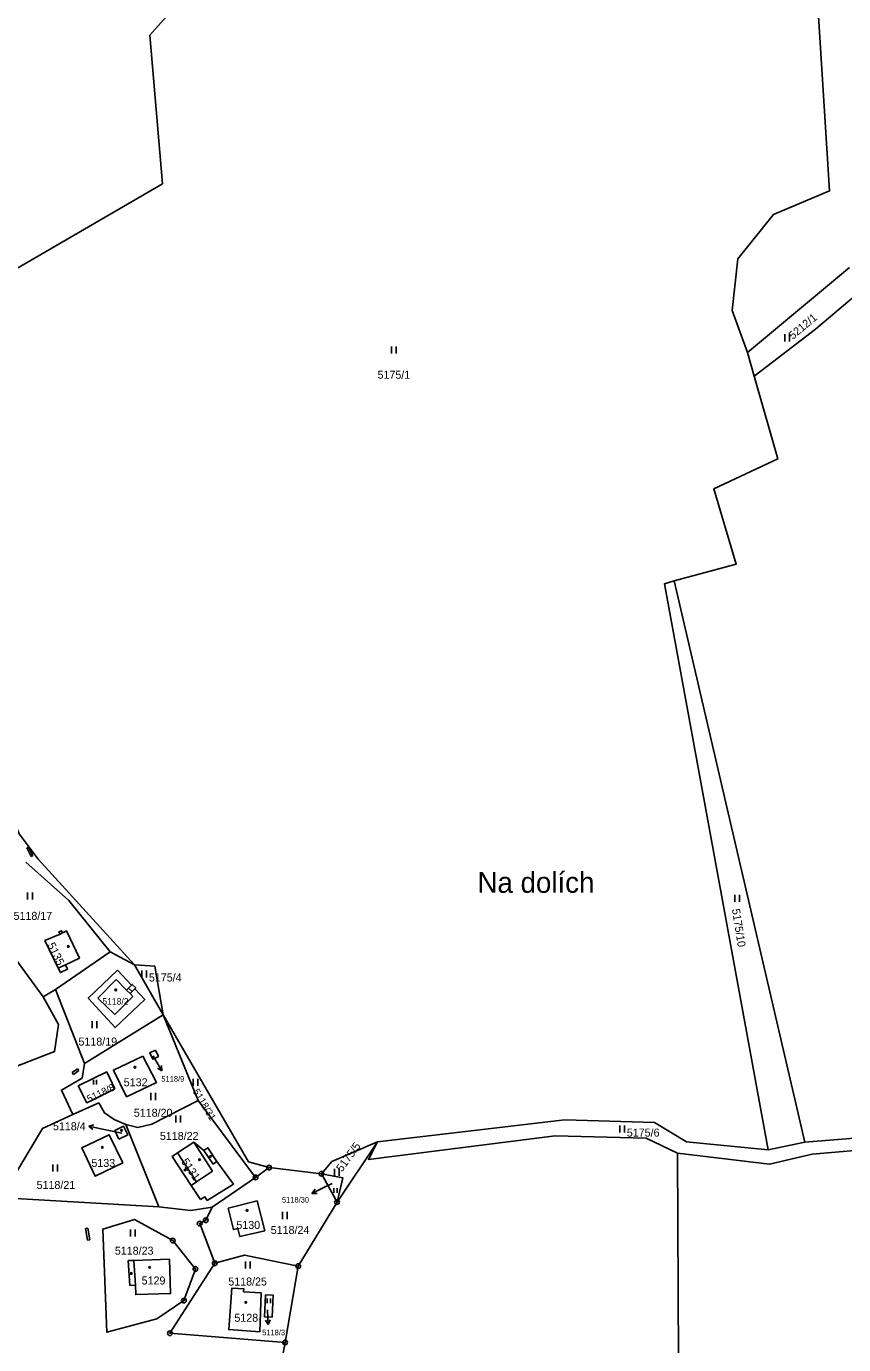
# Model space of a CAD drawing. Extents: x -733394 to -722299, y -1082822 to -1075049.
# Drawn here: x -724589.1 to -724415.4, y -1078918.2 to -1078638.2 of the extents above; entities that cross this region are included whole.
import ezdxf

# ---------------------------------------------------------------- set-up
doc = ezdxf.new("R2010")
doc.units = 0
for name, color, linetype in [('Hranice parcel', 7, 'Continuous'), ('Parcelní čísla', 7, 'Continuous'), ('Pop  PČ popisy', 7, 'Continuous'), ('Vnitřní kresba', 7, 'Continuous'), ('Značky bodu BP', 7, 'Continuous'), ('Značky budov', 7, 'Continuous'), ('Značky kultur', 7, 'Continuous')]:
    doc.layers.add(name, color=color, linetype=linetype)

msp = doc.modelspace()

# ---------------------------------------------------------------- linework, layer by layer
at = {"layer": 'Hranice parcel'}
for p, q in [((-724414.17, -1078689.44), (-724435.79, -1078707.53)), ((-724434.37, -1078712.53), (-724435.79, -1078707.53)), ((-724430.53, -1078709.55), (-724434.37, -1078712.53)), ((-724423.67, -1078875.26), (-724451.38, -1078756.01)), ((-724593.14, -1078833.88), (-724585.52, -1078844.39)), ((-724582.86, -1078842.8), (-724571.3, -1078834.79)), ((-724566.07, -1078837.58), (-724571.3, -1078834.79)), ((-724560.01, -1078848.16), (-724566.07, -1078837.58)), ((-724585.52, -1078844.39), (-724582.86, -1078842.8)), ((-724582.86, -1078842.8), (-724576.74, -1078858.51)), ((-724576.74, -1078858.51), (-724560.01, -1078848.16)), ((-724552.57, -1078866.41), (-724560.01, -1078848.16)), ((-724540.36, -1078882.74), (-724552.57, -1078866.41)), ((-724560.93, -1078888.98), (-724567.95, -1078871.46)), ((-724523.06, -1078887.96), (-724514.48, -1078875.18)), ((-724423.67, -1078875.26), (-724431.43, -1078876.86)), ((-724537.5, -1078880.65), (-724540.36, -1078882.74)), ((-724526.36, -1078881.94), (-724537.5, -1078880.65)), ((-724523.06, -1078887.96), (-724526.36, -1078881.94)), ((-724549.57, -1078889.03), (-724540.36, -1078882.74)), ((-724531.3, -1078901.55), (-724523.06, -1078887.96)), ((-724534.08, -1078917.77), (-724531.3, -1078901.55)), ((-724536.19, -1078929.31), (-724534.08, -1078917.77))]:
    msp.add_line(p, q, dxfattribs=at)
for points in [[(-724599.37, -1078746.67), (-724595.84, -1078737.71), (-724599.45, -1078694.47), (-724560.15, -1078671.67), (-724562.83, -1078640.08), (-724543.11, -1078617.89), (-724473.19, -1078571.35)], [(-724435.79, -1078707.53), (-724439.09, -1078698.57), (-724437.85, -1078687.64), (-724430.3, -1078678.17), (-724418.37, -1078673.2), (-724424.15, -1078582.02)], [(-724411.29, -1078694.05), (-724421.34, -1078702.53), (-724430.53, -1078709.55)], [(-724451.38, -1078756.01), (-724438.2, -1078752.44), (-724442.94, -1078736.45), (-724429.36, -1078730.1), (-724434.37, -1078712.53)], [(-724431.43, -1078876.86), (-724453.47, -1078756.63), (-724451.38, -1078756.01)], [(-724566.07, -1078837.58), (-724567.64, -1078835.84), (-724586.55, -1078815.13), (-724590.61, -1078809.77), (-724607.71, -1078769.03), (-724606.67, -1078760.37)], [(-724571.3, -1078834.79), (-724580.08, -1078823.89), (-724589.16, -1078815.74)], [(-724580.77, -1078837.57), (-724580.33, -1078838.47), (-724581.86, -1078839.21), (-724582.3, -1078838.31), (-724585.14, -1078832.42), (-724581.93, -1078831.03), (-724582.15, -1078830.58), (-724581.61, -1078830.32), (-724581.39, -1078830.77), (-724580.58, -1078830.38), (-724577.8, -1078836.14), (-724580.77, -1078837.57)], [(-724569.7, -1078838.71), (-724575.93, -1078844.63), (-724570.21, -1078850.91), (-724563.93, -1078844.96), (-724566.04, -1078842.67), (-724565.85, -1078842.48), (-724566.59, -1078841.74), (-724566.75, -1078841.9), (-724569.7, -1078838.71)], [(-724566.07, -1078837.58), (-724561.79, -1078837.88), (-724560.01, -1078848.16)], [(-724606.26, -1078864.96), (-724583.12, -1078856), (-724582.27, -1078850.27), (-724585.52, -1078844.39)], [(-724537.5, -1078880.65), (-724541.9, -1078879.4), (-724560.01, -1078848.16)], [(-724564.31, -1078856.97), (-724561.45, -1078862.55), (-724567.77, -1078865.6), (-724570.57, -1078859.93), (-724564.31, -1078856.97)], [(-724561.66, -1078855.7), (-724562.87, -1078856.28), (-724562.23, -1078857.63), (-724561.02, -1078857.04), (-724561.66, -1078855.7)], [(-724576.74, -1078858.51), (-724577.24, -1078861.64), (-724581.63, -1078864.18), (-724579.18, -1078869.33)], [(-724332.09, -1078858.95), (-724335.4, -1078858.57), (-724351.34, -1078863.62), (-724366.51, -1078870.66), (-724423.67, -1078875.26)], [(-724570.27, -1078863.9), (-724572, -1078860.33), (-724578.05, -1078863.3), (-724576.2, -1078866.85), (-724570.27, -1078863.9)], [(-724579.18, -1078869.33), (-724573.71, -1078866.89), (-724572.47, -1078869.04), (-724570.44, -1078870.46), (-724567.95, -1078871.46)], [(-724567.95, -1078871.46), (-724565.39, -1078872.09), (-724562.41, -1078871.45), (-724552.57, -1078866.41)], [(-724579.18, -1078869.33), (-724585.64, -1078872.32), (-724592.43, -1078883.73), (-724591.33, -1078887.17), (-724560.93, -1078888.98)], [(-724514.48, -1078875.18), (-724474.63, -1078870.5), (-724455.62, -1078871.03), (-724448.8, -1078875.14), (-724431.43, -1078876.86)], [(-724568.61, -1078879.66), (-724574.47, -1078882.47), (-724577.31, -1078876.45), (-724571.49, -1078873.66), (-724568.61, -1078879.66)], [(-724569.42, -1078874.61), (-724567.53, -1078873.7), (-724568.41, -1078871.85), (-724570.31, -1078872.76), (-724569.42, -1078874.61)], [(-724552.08, -1078887.44), (-724554.08, -1078884.42), (-724558.1, -1078878.29), (-724556.93, -1078877.52), (-724553.51, -1078875.26), (-724551.33, -1078877), (-724550.5, -1078876.44), (-724548.57, -1078879.32), (-724545.05, -1078884.14), (-724550.65, -1078887.61), (-724551.14, -1078886.86), (-724552.08, -1078887.44)], [(-724526.36, -1078881.94), (-724524.15, -1078879.36), (-724514.48, -1078875.18)], [(-724514.48, -1078875.18), (-724516.39, -1078878.92), (-724476.68, -1078873.89), (-724457.39, -1078874.37), (-724450.73, -1078877.56)], [(-724450.73, -1078877.56), (-724431.11, -1078879.94), (-724422.11, -1078877.77), (-724392.46, -1078875.26)], [(-724442.99, -1079040.09), (-724448.51, -1079010.63), (-724450.23, -1078980.02), (-724450.73, -1078877.56)], [(-724523.06, -1078887.96), (-724521.85, -1078882.78), (-724526.36, -1078881.94)], [(-724546.21, -1078889.26), (-724540.01, -1078887.71), (-724538.43, -1078894.04), (-724543.73, -1078895.27), (-724544.15, -1078893.59), (-724545.07, -1078893.82), (-724546.21, -1078889.26)], [(-724560.93, -1078888.98), (-724554.16, -1078889.77), (-724549.57, -1078889.03)], [(-724549.57, -1078889.03), (-724550.97, -1078891.82), (-724552.25, -1078892.53), (-724549.03, -1078900.96)], [(-724561.36, -1078912.75), (-724555.59, -1078908.9), (-724553.16, -1078902.18), (-724557.98, -1078896.15), (-724566.09, -1078891.66), (-724572.85, -1078893.71), (-724572.01, -1078915.63), (-724561.36, -1078912.75)], [(-724566.22, -1078900.36), (-724558.68, -1078900.08), (-724558.44, -1078907.39), (-724565.85, -1078907.63), (-724565.91, -1078905.62), (-724567.06, -1078905.66), (-724567.42, -1078900.4), (-724566.22, -1078900.36)], [(-724549.03, -1078900.96), (-724558.59, -1078915.83), (-724534.08, -1078917.77)], [(-724549.03, -1078900.96), (-724542.72, -1078899.24), (-724531.3, -1078901.55)], [(-724542.9, -1078907.02), (-724539.18, -1078907.27), (-724539.48, -1078915.52), (-724546.06, -1078915.05), (-724545.43, -1078906.27), (-724542.87, -1078906.37), (-724542.9, -1078907.02)], [(-724536.85, -1078912.43), (-724536.64, -1078907.74), (-724538.23, -1078907.68), (-724538.44, -1078912.37), (-724536.85, -1078912.43)]]:
    msp.add_lwpolyline(points, dxfattribs=at)
at = {"layer": 'Pop  PČ popisy'}
for p, q in [((-724562.16, -1078856.88), (-724561.8, -1078857.51)), ((-724561.8, -1078857.51), (-724560.3, -1078860.11)), ((-724560.3, -1078860.11), (-724561.23, -1078859.49)), ((-724560.3, -1078860.11), (-724560.37, -1078858.99)), ((-724575.82, -1078871.86), (-724574.73, -1078871.57)), ((-724572.88, -1078872.48), (-724575.82, -1078871.86)), ((-724575.82, -1078871.86), (-724574.94, -1078872.55)), ((-724568.76, -1078873.34), (-724572.88, -1078872.48)), ((-724525.69, -1078884.79), (-724528.39, -1078886.11)), ((-724524.07, -1078884), (-724525.69, -1078884.79)), ((-724528.39, -1078886.11), (-724527.71, -1078885.22)), ((-724528.39, -1078886.11), (-724527.27, -1078886.12)), ((-724537.72, -1078914), (-724538.26, -1078913.02)), ((-724537.84, -1078910.88), (-724537.83, -1078911)), ((-724537.83, -1078911), (-724537.72, -1078914)), ((-724537.72, -1078914), (-724537.26, -1078912.98))]:
    msp.add_line(p, q, dxfattribs=at)
at = {"layer": 'Vnitřní kresba'}
for p, q in [((-724589.01, -1078812.75), (-724588.6, -1078812.55)), ((-724588.07, -1078814.53), (-724589.01, -1078812.75)), ((-724588.6, -1078812.55), (-724587.68, -1078814.33)), ((-724587.68, -1078814.33), (-724588.07, -1078814.53)), ((-724581.93, -1078831.03), (-724581.39, -1078830.77)), ((-724582.3, -1078838.31), (-724580.77, -1078837.57)), ((-724570.03, -1078840.72), (-724573.91, -1078844.62)), ((-724567.79, -1078842.94), (-724570.03, -1078840.72)), ((-724567.37, -1078842.52), (-724567.79, -1078842.94)), ((-724567.79, -1078842.94), (-724567.05, -1078843.68)), ((-724566.75, -1078841.9), (-724567.37, -1078842.52)), ((-724567.37, -1078842.52), (-724566.62, -1078843.26)), ((-724566.62, -1078843.26), (-724566.04, -1078842.67)), ((-724573.91, -1078844.62), (-724570.29, -1078848.15)), ((-724570.29, -1078848.15), (-724566.44, -1078844.28)), ((-724567.05, -1078843.68), (-724566.62, -1078843.26)), ((-724566.44, -1078844.28), (-724567.05, -1078843.68)), ((-724579.35, -1078860.47), (-724578.2, -1078859.63)), ((-724578.2, -1078859.63), (-724577.93, -1078860)), ((-724579.09, -1078860.87), (-724579.35, -1078860.47)), ((-724577.93, -1078860), (-724579.09, -1078860.87)), ((-724553.51, -1078875.26), (-724549.49, -1078881.37)), ((-724552.9, -1078883.64), (-724556.93, -1078877.52)), ((-724551.33, -1078877), (-724549.4, -1078879.88)), ((-724549.4, -1078879.88), (-724548.57, -1078879.32)), ((-724549.49, -1078881.37), (-724552.9, -1078883.64)), ((-724554.08, -1078884.42), (-724552.9, -1078883.64)), ((-724576.51, -1078893.6), (-724576.01, -1078893.52)), ((-724576.07, -1078896.04), (-724576.51, -1078893.6)), ((-724575.62, -1078895.96), (-724576.07, -1078896.04)), ((-724576.01, -1078893.52), (-724575.62, -1078895.96)), ((-724566.22, -1078900.36), (-724565.91, -1078905.62))]:
    msp.add_line(p, q, dxfattribs=at)
at = {"layer": 'Značky bodu BP'}
for centre, radius in [((-724540.36, -1078882.74), 0.5), ((-724537.5, -1078880.65), 0.5), ((-724537.5, -1078880.65), 0.0303), ((-724526.36, -1078881.94), 0.5), ((-724526.36, -1078881.94), 0.0303), ((-724540.36, -1078882.74), 0.0303), ((-724523.06, -1078887.96), 0.5), ((-724523.06, -1078887.96), 0.0303), ((-724552.25, -1078892.53), 0.5), ((-724552.25, -1078892.53), 0.0303), ((-724550.97, -1078891.82), 0.5), ((-724550.97, -1078891.82), 0.0303), ((-724557.98, -1078896.15), 0.5), ((-724557.98, -1078896.15), 0.0303), ((-724553.16, -1078902.18), 0.5), ((-724549.03, -1078900.96), 0.5), ((-724549.03, -1078900.96), 0.0303), ((-724531.3, -1078901.55), 0.5), ((-724531.3, -1078901.55), 0.0303), ((-724553.16, -1078902.18), 0.0303), ((-724555.59, -1078908.9), 0.5), ((-724555.59, -1078908.9), 0.0303), ((-724558.59, -1078915.83), 0.5), ((-724558.59, -1078915.83), 0.0303), ((-724534.08, -1078917.77), 0.5), ((-724534.08, -1078917.77), 0.0303)]:
    msp.add_circle(centre, radius, dxfattribs=at)
at = {"layer": 'Značky budov'}
for centre in [(-724580.15, -1078833.67), (-724570.08, -1078842.9), (-724566.02, -1078859.32), (-724568.86, -1078872.73), (-724572.93, -1078876.32), (-724552.27, -1078878.94), (-724549.92, -1078878.25), (-724555.37, -1078881.15), (-724542.16, -1078889.75), (-724562.86, -1078901.81), (-724566.76, -1078903.13), (-724542.44, -1078909.27)]:
    msp.add_circle(centre, 0.175, dxfattribs=at)
at = {"layer": 'Značky kultur'}
for p, q in [((-724427.89, -1078705.14), (-724427.89, -1078703.64)), ((-724426.89, -1078705.14), (-724426.89, -1078703.64)), ((-724511.47, -1078707.7), (-724511.47, -1078706.2)), ((-724510.47, -1078707.7), (-724510.47, -1078706.2)), ((-724588.81, -1078823.72), (-724588.81, -1078822.22)), ((-724587.81, -1078823.72), (-724587.81, -1078822.22)), ((-724438.53, -1078824.17), (-724438.53, -1078822.67)), ((-724437.53, -1078824.17), (-724437.53, -1078822.67)), ((-724564.55, -1078840.26), (-724564.55, -1078838.76)), ((-724563.55, -1078840.26), (-724563.55, -1078838.76)), ((-724575.13, -1078851.05), (-724575.13, -1078849.55)), ((-724574.13, -1078851.05), (-724574.13, -1078849.55)), ((-724574.84, -1078862.99), (-724574.84, -1078861.99)), ((-724574.17, -1078862.99), (-724574.17, -1078861.99)), ((-724553.62, -1078863.27), (-724553.62, -1078861.77)), ((-724552.62, -1078863.27), (-724552.62, -1078861.77)), ((-724562.62, -1078866.29), (-724562.62, -1078864.79)), ((-724561.62, -1078866.29), (-724561.62, -1078864.79)), ((-724557.32, -1078871.09), (-724557.32, -1078869.59)), ((-724556.32, -1078871.09), (-724556.32, -1078869.59)), ((-724462.98, -1078873.21), (-724462.98, -1078871.71)), ((-724461.98, -1078873.21), (-724461.98, -1078871.71)), ((-724583.43, -1078881.49), (-724583.43, -1078879.99)), ((-724582.43, -1078881.49), (-724582.43, -1078879.99)), ((-724523.59, -1078882.4), (-724523.59, -1078880.9)), ((-724522.59, -1078882.4), (-724522.59, -1078880.9)), ((-724523.71, -1078886.01), (-724523.71, -1078885.01)), ((-724523.04, -1078886.01), (-724523.04, -1078885.01)), ((-724534.62, -1078891.56), (-724534.62, -1078890.06)), ((-724533.62, -1078891.56), (-724533.62, -1078890.06)), ((-724566.96, -1078895.28), (-724566.96, -1078893.78)), ((-724565.96, -1078895.28), (-724565.96, -1078893.78)), ((-724542.5, -1078902.1), (-724542.5, -1078900.6)), ((-724541.5, -1078902.1), (-724541.5, -1078900.6)), ((-724537.87, -1078909.46), (-724537.87, -1078908.46)), ((-724537.2, -1078909.46), (-724537.2, -1078908.46))]:
    msp.add_line(p, q, dxfattribs=at)

# ---------------------------------------------------------------- texts
at = {"layer": 'Parcelní čísla'}
for s, height, rotation, p in [('5212/1', 1.7, 40, (-724426.18, -1078704.83)), ('5175/10', 1.7, 279, (-724439.13, -1078825.78)), ('5135', 1.7, 296, (-724584.66, -1078833.34)), ('5118/8', 1.53, 26, (-724575.76, -1078866.85)), ('5118/31', 1.53, 301, (-724553.79, -1078864.46)), ('5175/5', 1.7, 54, (-724522.01, -1078881.69)), ('5131', 1.7, 304, (-724556.26, -1078879.36))]:
    msp.add_text(s, height=height, rotation=rotation, dxfattribs=at).set_placement(p)
for s, height, p in [('5175/1', 1.7, (-724514.45, -1078713.08)), ('5118/17', 1.7, (-724591.81, -1078828.02)), ('5175/4', 1.7, (-724563.04, -1078841.11)), ('5118/2', 1.36, (-724572.93, -1078846.01)), ('5118/19', 1.7, (-724578.01, -1078854.72)), ('5132', 1.7, (-724568.39, -1078863.37)), ('5118/9', 1.19, (-724560.39, -1078862.39)), ('5118/20', 1.7, (-724566.25, -1078869.84)), ('5118/4', 1.7, (-724583.43, -1078872.71)), ('5118/22', 1.7, (-724560.71, -1078874.77)), ('5175/6', 1.7, (-724461.47, -1078874.06)), ('5133', 1.7, (-724575.26, -1078880.5)), ('5118/21', 1.7, (-724586.91, -1078885.18)), ('5118/30', 1.19, (-724534.76, -1078888.08)), ('5130', 1.7, (-724544.45, -1078893.67)), ('5118/24', 1.7, (-724537.15, -1078894.74)), ('5118/23', 1.7, (-724570.28, -1078899.14)), ('5129', 1.7, (-724564.58, -1078905.47)), ('5118/25', 1.7, (-724546.17, -1078905.69)), ('5128', 1.7, (-724544.87, -1078913.39)), ('5118/3', 1.19, (-724538.97, -1078916.26))]:
    msp.add_text(s, height=height, dxfattribs=at).set_placement(p)
at = {"layer": 'Pop  PČ popisy'}
msp.add_text('Na dolích', height=4.4, dxfattribs=at).set_placement((-724493.21, -1078822.27))

doc.saveas('drawing.dxf')
